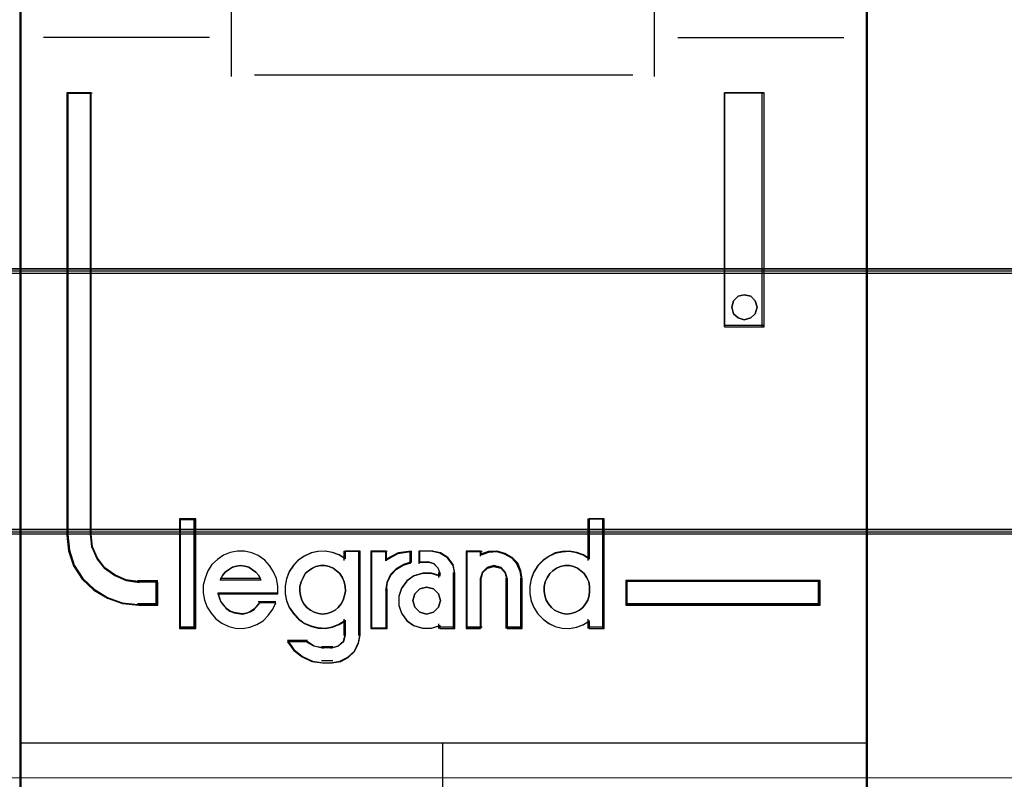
# Model space of a CAD drawing. Header units: millimetres. Extents: x -1290 to 1795, y -4192 to -1311.
# Tile 442 of 656: x 1434.37 to 1438.55, y -3629.4 to -3626.18. Entities that reach past the tile are written whole.
import ezdxf

# ---------------------------------------------------------------- set-up
doc = ezdxf.new("R2010")
doc.units = ezdxf.units.MM
doc.layers.add('30', color=7, linetype='Continuous')
doc.layers.add('45', color=7, linetype='Continuous')
doc.layers.add('Aparatura', color=7, linetype='Continuous', lineweight=13)

# ---------------------------------------------------------------- blocks, each defined once
blk = doc.blocks.new('*U187')
at = {"layer": '30', "color": 7}
for points in [[(764.797637, -112.643451), (117.203183, -112.643451), (117.203183, -114.16314), (117.203183, -135.233417), (117.203183, -136.712033), (764.797637, -136.712033), (764.797637, -135.233417), (764.797637, -114.16314), (764.797637, -112.643451)], [(117.203183, -136.624061), (764.797637, -136.624061), (117.203183, -136.624061)], [(764.797637, -136.624061), (117.203183, -136.624061), (117.203183, -138.120672), (117.203183, -139.700428), (117.203183, -142.236353), (764.797637, -142.236353), (764.797637, -139.700428), (764.797637, -138.120672), (764.797637, -136.624061)], [(764.754661, -136.667149), (117.246158, -136.667149), (117.246158, -138.14078), (117.246158, -139.696279), (117.246158, -142.193264), (764.754661, -142.193264), (764.754661, -139.696279), (764.754661, -138.14078), (764.754661, -136.667149)], [(117.203183, -142.14838), (764.797637, -142.14838), (117.203183, -142.14838)]]:
    blk.add_lwpolyline(points, close=True, dxfattribs=at)
blk = doc.blocks.new('*U255')
at = {"layer": '45', "color": 7}
blk.add_lwpolyline([(189.638413, -83.671744), (207.639782, -83.671744), (207.639782, -83.671744), (207.639782, -166.633485), (207.639782, -166.633485), (189.638413, -166.633485), (189.638413, -166.633485), (189.638413, -83.671744), (189.638413, -83.671744)], close=True, dxfattribs=at)
blk = doc.blocks.new('*A256')
at = {"layer": '45', "color": 7}
for points in [[(225.616082, -83.838713), (207.639782, -83.838713), (207.639782, -165.563452), (225.616082, -165.563452), (225.616082, -83.838713)], [(225.598175, -83.856666), (207.659479, -83.856666), (207.659479, -165.545498), (225.598175, -165.545498), (225.598175, -83.856666)], [(210.563908, -143.913218), (210.563908, -143.424078), (210.161934, -143.424078), (209.890177, -143.385606), (209.65239, -143.281183), (209.44291, -143.132792), (209.278724, -142.929441), (209.171153, -142.687619), (209.142845, -142.423813), (209.142845, -133.047706), (208.638963, -133.047706), (208.638963, -142.423813), (208.672932, -142.759067), (208.780503, -143.077832), (208.961674, -143.358126), (209.210785, -143.588956), (209.499526, -143.764827), (209.816576, -143.874746), (210.161934, -143.913218), (210.563908, -143.913218)], [(222.586308, -133.047706), (222.586308, -138.010078), (223.42433, -138.010078), (223.42433, -133.047706), (222.586308, -133.047706)], [(223.238063, -137.460898), (223.273916, -137.590363), (223.238063, -137.731598), (223.142455, -137.81987), (223.005017, -137.861063), (222.873556, -137.81987), (222.777947, -137.731598), (222.742094, -137.590363), (222.777947, -137.460898), (222.873556, -137.360856), (223.005017, -137.331432), (223.142455, -137.360856), (223.238063, -137.460898)], [(211.351792, -144.388988), (211.351792, -142.09811), (211.043801, -142.09811), (211.043801, -144.388988), (211.351792, -144.388988)], [(224.616901, -143.388973), (220.494833, -143.388973), (220.494833, -143.913218), (224.616901, -143.913218), (224.616901, -143.388973)]]:
    blk.add_lwpolyline(points, close=True, dxfattribs=at)
at = {"layer": '45', "color": 139}
for points in [[(225.616082, -83.838713), (207.639782, -83.838713), (207.639782, -165.563452), (225.616082, -165.563452), (225.616082, -83.838713)], [(223.273916, -137.590363), (223.238063, -137.460898), (223.142455, -137.360856), (223.005017, -137.331432), (222.873556, -137.360856), (222.777947, -137.460898), (222.742094, -137.590363), (222.777947, -137.731598), (222.873556, -137.81987), (223.005017, -137.861063), (223.142455, -137.81987), (223.238063, -137.731598), (223.273916, -137.590363)], [(214.058844, -144.099935), (214.157053, -144.088568), (214.243707, -144.06015), (214.324585, -144.014681), (214.393909, -143.957844), (214.457455, -143.878273), (214.497894, -143.804386), (214.526779, -143.707764), (214.549887, -143.611142), (214.538333, -143.514519), (214.521002, -143.417897), (214.480563, -143.332643), (214.42857, -143.241704), (214.359247, -143.179184), (214.284146, -143.128031), (214.197492, -143.088246), (214.10506, -143.071195), (214.018406, -143.071195), (213.920197, -143.088246), (213.845097, -143.128031), (213.764219, -143.179184), (213.694896, -143.241704), (213.64868, -143.332643), (213.608241, -143.417897), (213.579356, -143.514519), (213.579356, -143.611142), (213.59091, -143.707764), (213.619795, -143.804386), (213.666011, -143.878273), (213.72378, -143.957844), (213.804658, -144.014681), (213.885535, -144.06015), (213.97219, -144.088568), (214.058844, -144.099935)], [(219.242276, -144.099935), (219.334958, -144.088568), (219.421847, -144.06015), (219.508737, -144.014681), (219.578248, -143.957844), (219.636175, -143.878273), (219.688308, -143.804386), (219.717272, -143.707764), (219.723064, -143.611142), (219.723064, -143.514519), (219.705686, -143.417897), (219.665138, -143.332643), (219.607212, -143.241704), (219.5377, -143.179184), (219.468188, -143.128031), (219.381299, -143.088246), (219.294409, -143.071195), (219.195935, -143.071195), (219.109045, -143.088246), (219.022156, -143.128031), (218.941059, -143.179184), (218.883132, -143.241704), (218.825206, -143.332643), (218.784658, -143.417897), (218.761487, -143.514519), (218.761487, -143.611142), (218.773072, -143.707764), (218.802036, -143.804386), (218.854169, -143.878273), (218.912096, -143.957844), (218.981607, -144.014681), (219.068497, -144.06015), (219.155386, -144.088568), (219.242276, -144.099935)], [(216.558992, -143.812678), (216.517423, -143.67198), (216.410533, -143.566457), (216.268012, -143.525421), (216.125491, -143.566457), (216.0186, -143.67198), (215.977032, -143.812678), (216.0186, -143.953376), (216.125491, -144.058899), (216.268012, -144.099935), (216.410533, -144.058899), (216.517423, -143.953376), (216.558992, -143.812678)]]:
    blk.add_lwpolyline(points, close=True, dxfattribs=at)
for points in [[(212.125351, -131.081788), (212.125351, -132.702997)], [(221.092909, -131.081788), (221.092909, -132.702997)], [(211.663365, -131.880722), (208.139372, -131.880722)], [(221.592499, -131.880722), (225.116491, -131.880722)], [(212.617779, -132.665294), (220.638085, -132.665294)], [(208.638963, -133.047706), (208.638963, -142.430252)], [(208.638963, -133.047706), (209.172575, -133.047706)], [(209.133181, -133.047706), (209.133181, -142.430252)], [(222.586308, -138.010078), (222.586308, -133.047706)], [(222.586308, -133.047706), (223.42433, -133.047706)], [(223.384936, -138.010078), (223.384936, -133.047706)], [(222.586308, -137.972375), (223.42433, -137.972375)], [(211.025894, -142.078361), (211.025894, -144.406942)], [(211.025894, -142.078361), (211.369699, -142.078361)], [(211.330304, -142.078361), (211.330304, -144.406942)], [(219.68367, -142.078361), (219.68367, -142.959882)], [(219.68367, -142.078361), (220.032846, -142.078361)], [(219.995243, -142.078361), (219.995243, -144.406942)], [(208.638963, -142.390754), (208.673111, -142.733449), (208.781249, -143.05929), (208.963376, -143.345805), (209.2138, -143.581759), (209.504065, -143.761533), (209.822786, -143.873892), (210.169965, -143.913218)], [(209.133181, -142.390754), (209.161981, -142.663964), (209.271419, -142.914407), (209.438456, -143.125006), (209.651573, -143.278687), (209.89349, -143.386833), (210.169965, -143.426676)], [(213.111998, -143.666862), (213.111998, -143.504268), (213.08356, -143.341675), (213.020997, -143.201508), (212.935683, -143.066948), (212.833307, -142.954815), (212.696806, -142.859502), (212.560305, -142.803435), (212.40674, -142.764188), (212.253176, -142.764188), (212.099612, -142.792222), (211.957423, -142.848288), (211.832297, -142.943602), (211.712859, -143.050128), (211.627545, -143.184688), (211.57067, -143.336068), (211.530857, -143.487448), (211.530857, -143.650042), (211.559294, -143.801422), (211.61617, -143.952802), (211.695796, -144.081755), (211.798172, -144.199495), (211.923298, -144.294808), (212.071175, -144.362088), (212.213364, -144.395728), (212.366928, -144.406942), (212.520492, -144.378908), (212.668368, -144.322842), (212.799182, -144.238742), (212.907245, -144.132215), (213.003934, -143.997655), (213.072185, -143.857488)], [(214.549887, -142.926782), (214.412518, -142.842682), (214.269427, -142.792222), (214.120611, -142.764188), (213.966072, -142.775402), (213.82298, -142.803435), (213.674165, -142.870715), (213.548244, -142.954815), (213.445218, -143.066948), (213.353639, -143.201508), (213.296402, -143.352888), (213.267784, -143.504268), (213.267784, -143.666862), (213.296402, -143.818242), (213.353639, -143.958408), (213.445218, -144.092968), (213.548244, -144.205102), (213.674165, -144.300415), (213.82298, -144.362088), (213.966072, -144.395728), (214.120611, -144.406942), (214.269427, -144.378908), (214.412518, -144.322842), (214.549887, -144.238742)], [(214.510492, -142.764188), (214.510492, -142.959882)], [(214.510492, -142.764188), (214.859668, -142.764188)], [(214.822065, -142.764188), (214.822065, -144.554161)], [(215.083499, -142.764188), (215.083499, -144.406942)], [(215.083499, -142.764188), (215.432675, -142.764188)], [(215.948382, -142.764188), (215.655909, -142.811215), (215.393281, -142.97245)], [(215.393281, -142.764188), (215.393281, -142.97245)], [(215.908987, -142.764188), (215.908987, -143.031697)], [(216.104168, -142.764188), (216.104168, -143.031697)], [(216.397834, -142.764188), (216.104168, -142.764188)], [(216.868774, -143.256117), (216.826746, -143.066458), (216.712672, -142.906433), (216.550565, -142.805676), (216.35844, -142.764188)], [(217.103348, -142.764188), (217.103348, -144.406942)], [(217.103348, -142.764188), (217.441781, -142.764188)], [(218.295919, -143.376406), (218.266908, -143.201487), (218.197282, -143.032398), (218.081239, -142.904124), (217.924581, -142.816664), (217.756318, -142.764188), (217.570649, -142.77585), (217.402386, -142.834156)], [(217.402386, -142.764188), (217.402386, -142.868319)], [(219.723064, -142.926782), (219.597038, -142.842682), (219.453827, -142.792222), (219.299159, -142.764188), (219.144491, -142.775402), (218.995551, -142.803435), (218.863797, -142.870715), (218.737771, -142.954815), (218.628931, -143.066948), (218.543004, -143.201508), (218.485719, -143.352888), (218.457077, -143.504268), (218.457077, -143.666862), (218.485719, -143.818242), (218.543004, -143.958408), (218.628931, -144.092968), (218.737771, -144.205102), (218.863797, -144.300415), (218.995551, -144.362088), (219.144491, -144.395728), (219.299159, -144.406942), (219.453827, -144.378908), (219.597038, -144.322842), (219.723064, -144.238742)], [(215.948382, -142.993994), (215.775286, -143.046509), (215.626065, -143.134032), (215.50072, -143.2624), (215.423125, -143.431613), (215.393281, -143.600826)], [(216.104168, -142.993994), (216.326208, -142.993994)], [(216.558992, -143.256117), (216.513629, -143.128252), (216.416422, -143.02596), (216.286814, -142.993994)], [(212.752078, -143.376406), (212.705545, -143.282974), (212.647379, -143.208228), (212.57758, -143.158398), (212.496147, -143.102339), (212.408898, -143.083652), (212.321649, -143.071195), (212.234401, -143.083652), (212.152968, -143.102339), (212.065719, -143.158398), (211.99592, -143.208228), (211.937754, -143.282974), (211.885405, -143.376406)], [(216.558992, -143.285836), (216.373142, -143.229186), (216.187291, -143.229186), (215.995633, -143.285836), (215.850438, -143.39347), (215.734281, -143.546425), (215.676203, -143.716374), (215.676203, -143.908982), (215.734281, -144.078931), (215.850438, -144.237551), (215.995633, -144.33952), (216.187291, -144.39617), (216.373142, -144.39617), (216.558992, -144.33952)], [(216.519598, -143.218414), (216.519598, -143.322545)], [(216.83117, -143.218414), (216.83117, -144.406942)], [(217.984347, -143.376406), (217.942778, -143.220686), (217.847764, -143.114796), (217.693366, -143.071195), (217.550846, -143.114796), (217.443955, -143.220686), (217.402386, -143.376406)], [(210.132362, -143.388973), (210.563908, -143.388973)], [(210.526304, -143.388973), (210.526304, -143.913218)], [(210.526304, -143.388973), (210.526304, -143.913218)], [(211.885405, -143.338703), (212.752078, -143.338703)], [(217.402386, -143.338703), (217.402386, -144.406942)], [(217.946743, -143.338703), (217.946743, -144.406942)], [(218.256525, -143.338703), (218.256525, -144.406942)], [(220.494833, -143.388973), (224.616901, -143.388973)], [(220.494833, -143.388973), (220.494833, -143.913218)], [(224.579297, -143.913218), (224.579297, -143.388973)], [(211.840639, -143.64571), (213.111998, -143.64571)], [(211.840639, -143.64571), (211.869649, -143.735359), (211.89866, -143.825009), (211.956682, -143.908682), (212.014703, -143.980402), (212.095934, -144.040169), (212.182966, -144.070052), (212.269998, -144.087982), (212.362833, -144.099935), (212.449865, -144.082005), (212.525293, -144.052122), (212.606524, -143.998332), (212.67615, -143.926612), (212.734171, -143.848916)], [(215.083499, -144.406942), (215.432675, -144.406942), (215.432675, -143.563123)], [(212.696568, -143.832427), (213.072603, -143.832427)], [(210.132362, -143.875516), (210.563908, -143.875516)], [(220.494833, -143.875516), (224.616901, -143.875516)], [(214.510492, -144.204066), (214.510492, -144.554161)], [(219.68367, -144.204066), (219.68367, -144.406942)], [(211.025894, -144.369239), (211.369699, -144.369239)], [(216.519598, -144.302811), (216.519598, -144.406942)], [(216.519598, -144.369239), (216.868774, -144.369239)], [(217.103348, -144.369239), (217.441781, -144.369239)], [(217.946743, -144.369239), (218.295919, -144.369239)], [(219.68367, -144.369239), (220.032846, -144.369239)], [(213.317922, -144.652906), (213.452248, -144.849161), (213.633296, -144.997839), (213.849386, -145.09894), (214.077156, -145.128676)], [(213.317922, -144.652906), (213.738724, -144.652906)], [(213.70112, -144.652906), (213.879891, -144.773719), (214.077156, -144.823465)], [(214.238314, -145.128676), (214.427679, -145.099523), (214.593374, -145.012063), (214.735398, -144.883789), (214.824163, -144.703039), (214.859668, -144.516459)], [(214.238314, -144.823465), (214.384562, -144.779607), (214.505376, -144.673095), (214.549887, -144.516459)], [(214.039552, -144.783967), (214.277708, -144.783967)], [(214.277708, -145.090974), (214.039552, -145.090974)], [(207.639782, -146.827086), (225.616082, -146.827086)], [(216.603758, -146.827086), (216.603758, -154.05161)]]:
    blk.add_lwpolyline(points, dxfattribs=at)
at = {"layer": '45', "color": 1}
for points in [[(210.563908, -143.913218), (210.563908, -143.424078), (210.161934, -143.424078), (209.890177, -143.385606), (209.65239, -143.281183), (209.44291, -143.132792), (209.278724, -142.929441), (209.171153, -142.687619), (209.142845, -142.423813), (209.142845, -133.047706), (208.638963, -133.047706), (208.638963, -142.423813), (208.672932, -142.759067), (208.780503, -143.077832), (208.961674, -143.358126), (209.210785, -143.588956), (209.499526, -143.764827), (209.816576, -143.874746), (210.161934, -143.913218), (210.563908, -143.913218)], [(210.546001, -143.895265), (210.546001, -143.407741), (210.151506, -143.407741), (209.884805, -143.369396), (209.651442, -143.265318), (209.44586, -143.117417), (209.284728, -142.914739), (209.179159, -142.673716), (209.151377, -142.410781), (209.151377, -133.065659), (208.656869, -133.065659), (208.656869, -142.410781), (208.690207, -142.744927), (208.795776, -143.062639), (208.973577, -143.342007), (209.218052, -143.572074), (209.501422, -143.747364), (209.812573, -143.85692), (210.151506, -143.895265), (210.546001, -143.895265)], [(224.616901, -143.388973), (220.494833, -143.388973), (220.494833, -143.913218), (224.616901, -143.913218), (224.616901, -143.388973)]]:
    blk.add_lwpolyline(points, close=True, dxfattribs=at)
at = {"layer": '45', "color": 59}
for points in [[(222.586308, -133.047706), (222.586308, -138.010078), (223.42433, -138.010078), (223.42433, -133.047706), (222.586308, -133.047706)], [(223.238063, -137.460898), (223.273916, -137.590363), (223.238063, -137.731598), (223.142455, -137.81987), (223.005017, -137.861063), (222.873556, -137.81987), (222.777947, -137.731598), (222.742094, -137.590363), (222.777947, -137.460898), (222.873556, -137.360856), (223.005017, -137.331432), (223.142455, -137.360856), (223.238063, -137.460898)], [(211.369699, -144.406942), (211.369699, -142.078361), (211.025894, -142.078361), (211.025894, -144.406942), (211.369699, -144.406942)], [(218.457077, -143.510048), (218.457077, -143.671601), (218.485521, -143.822011), (218.542408, -143.96128), (218.627738, -144.094979), (218.735823, -144.206394), (218.860975, -144.301097), (218.991815, -144.362376), (219.139721, -144.3958), (219.293316, -144.406942), (219.44691, -144.379088), (219.589128, -144.32338), (219.714279, -144.239819), (219.714279, -144.406942), (220.032846, -144.406942), (220.032846, -142.078361), (219.714279, -142.078361), (219.714279, -142.936259), (219.589128, -142.852698), (219.44691, -142.802561), (219.293316, -142.774707), (219.139721, -142.785849), (218.991815, -142.813702), (218.860975, -142.880552), (218.735823, -142.964113), (218.627738, -143.075529), (218.542408, -143.209227), (218.485521, -143.359638), (218.457077, -143.510048)], [(211.530857, -143.650042), (211.559294, -143.801422), (211.61617, -143.952802), (211.695796, -144.081755), (211.798172, -144.199495), (211.923298, -144.294808), (212.071175, -144.362088), (212.213364, -144.395728), (212.366928, -144.406942), (212.520492, -144.378908), (212.668368, -144.322842), (212.799182, -144.238742), (212.907245, -144.132215), (213.003934, -143.997655), (213.072185, -143.857488), (212.725244, -143.857488), (212.668368, -143.930375), (212.600117, -143.997655), (212.520492, -144.048115), (212.446553, -144.076148), (212.36124, -144.092968), (212.270239, -144.081755), (212.184926, -144.064935), (212.099612, -144.036902), (212.019987, -143.980835), (211.963111, -143.913555), (211.906235, -143.835062), (211.877798, -143.750962), (211.84936, -143.666862), (213.111998, -143.666862), (213.111998, -143.504268), (213.08356, -143.341675), (213.020997, -143.201508), (212.935683, -143.066948), (212.833307, -142.954815), (212.696806, -142.859502), (212.560305, -142.803435), (212.40674, -142.764188), (212.253176, -142.764188), (212.099612, -142.792222), (211.957423, -142.848288), (211.832297, -142.943602), (211.712859, -143.050128), (211.627545, -143.184688), (211.57067, -143.336068), (211.530857, -143.487448), (211.530857, -143.650042)], [(213.353063, -143.198141), (213.29621, -143.348356), (213.267784, -143.49857), (213.267784, -143.659912), (213.29621, -143.810126), (213.353063, -143.949214), (213.444028, -144.082738), (213.546364, -144.194008), (213.67144, -144.288588), (213.819258, -144.349786), (213.961391, -144.383167), (214.114894, -144.394294), (214.262712, -144.366477), (214.404844, -144.310842), (214.541292, -144.227389), (214.541292, -144.544509), (214.501494, -144.683596), (214.393474, -144.778176), (214.262712, -144.81712), (214.058041, -144.81712), (213.876111, -144.778176), (213.711237, -144.683596), (213.318951, -144.683596), (213.449713, -144.867192), (213.625958, -145.006279), (213.836314, -145.100859), (214.058041, -145.128676), (214.262712, -145.128676), (214.444641, -145.100859), (214.60383, -145.017406), (214.740277, -144.895009), (214.825557, -144.722541), (214.859668, -144.544509), (214.859668, -142.764188), (214.541292, -142.764188), (214.541292, -142.92553), (214.404844, -142.842077), (214.262712, -142.792006), (214.114894, -142.764188), (213.961391, -142.775315), (213.819258, -142.803133), (213.67144, -142.869895), (213.546364, -142.953347), (213.444028, -143.064617), (213.353063, -143.198141)], [(215.083499, -142.764188), (215.083499, -144.406942), (215.408556, -144.406942), (215.408556, -143.582762), (215.437579, -143.420168), (215.513038, -143.257575), (215.634934, -143.134228), (215.780049, -143.050128), (215.948382, -142.999668), (215.948382, -142.764188), (215.663957, -142.803435), (215.408556, -142.937995), (215.408556, -142.764188), (215.083499, -142.764188)], [(215.101406, -142.782142), (215.101406, -144.388988), (215.413002, -144.388988), (215.413002, -143.582823), (215.440823, -143.423784), (215.513158, -143.264744), (215.630007, -143.144094), (215.769113, -143.061832), (215.930475, -143.012475), (215.930475, -142.782142), (215.657828, -142.820531), (215.413002, -142.95215), (215.413002, -142.782142), (215.101406, -142.782142)], [(215.733538, -143.554728), (215.676203, -143.722928), (215.676203, -143.913555), (215.733538, -144.081755), (215.848209, -144.238742), (215.991546, -144.339662), (216.180752, -144.395728), (216.364225, -144.395728), (216.547697, -144.339662), (216.547697, -144.406942), (216.868774, -144.406942), (216.868774, -143.229542), (216.828639, -143.050128), (216.719702, -142.898748), (216.564898, -142.803435), (216.381425, -142.764188), (216.117684, -142.764188), (216.117684, -142.999668), (216.30689, -142.999668), (216.42156, -143.027702), (216.507563, -143.117408), (216.547697, -143.229542), (216.547697, -143.296822), (216.364225, -143.240755), (216.180752, -143.240755), (215.991546, -143.296822), (215.848209, -143.403348), (215.733538, -143.554728)], [(217.103348, -142.764188), (217.103348, -144.406942), (217.412958, -144.406942), (217.412958, -143.352888), (217.453093, -143.212722), (217.556296, -143.117408), (217.6939, -143.078162), (217.842972, -143.117408), (217.934708, -143.212722), (217.974842, -143.352888), (217.974842, -144.406942), (218.295919, -144.406942), (218.295919, -143.352888), (218.267251, -143.184688), (218.198449, -143.022095), (218.083779, -142.898748), (217.928974, -142.814648), (217.762702, -142.764188), (217.57923, -142.775402), (217.412958, -142.831468), (217.412958, -142.764188), (217.103348, -142.764188)], [(217.121255, -142.782142), (217.121255, -144.388988), (217.421567, -144.388988), (217.421567, -143.357974), (217.460496, -143.220871), (217.5606, -143.127641), (217.694072, -143.089253), (217.838667, -143.127641), (217.927648, -143.220871), (217.966578, -143.357974), (217.966578, -144.388988), (218.278013, -144.388988), (218.278013, -143.357974), (218.250206, -143.193451), (218.18347, -143.034411), (218.072243, -142.913761), (217.922087, -142.831499), (217.760808, -142.782142), (217.582846, -142.79311), (217.421567, -142.847951), (217.421567, -142.782142), (217.121255, -142.782142)], [(212.705545, -143.282974), (212.752078, -143.376406), (211.885405, -143.376406), (211.937754, -143.282974), (211.99592, -143.208228), (212.065719, -143.158398), (212.152968, -143.102339), (212.234401, -143.083652), (212.321649, -143.071195), (212.408898, -143.083652), (212.496147, -143.102339), (212.57758, -143.158398), (212.647379, -143.208228), (212.705545, -143.282974)], [(212.752078, -143.376406), (211.885405, -143.376406), (211.937754, -143.282974), (211.99592, -143.208228), (212.065719, -143.158398), (212.152968, -143.102339), (212.234401, -143.083652), (212.321649, -143.071195), (212.408898, -143.083652), (212.496147, -143.102339), (212.57758, -143.158398), (212.647379, -143.208228), (212.705545, -143.282974), (212.752078, -143.376406)], [(214.457455, -143.878273), (214.393909, -143.957844), (214.324585, -144.014681), (214.243707, -144.06015), (214.157053, -144.088568), (214.058844, -144.099935), (213.97219, -144.088568), (213.885535, -144.06015), (213.804658, -144.014681), (213.72378, -143.957844), (213.666011, -143.878273), (213.619795, -143.804386), (213.59091, -143.707764), (213.579356, -143.611142), (213.579356, -143.514519), (213.608241, -143.417897), (213.64868, -143.332643), (213.694896, -143.241704), (213.764219, -143.179184), (213.845097, -143.128031), (213.920197, -143.088246), (214.018406, -143.071195), (214.10506, -143.071195), (214.197492, -143.088246), (214.284146, -143.128031), (214.359247, -143.179184), (214.42857, -143.241704), (214.480563, -143.332643), (214.521002, -143.417897), (214.538333, -143.514519), (214.549887, -143.611142), (214.526779, -143.707764), (214.497894, -143.804386), (214.457455, -143.878273)], [(213.64868, -143.332643), (213.694896, -143.241704), (213.764219, -143.179184), (213.845097, -143.128031), (213.920197, -143.088246), (214.018406, -143.071195), (214.10506, -143.071195), (214.197492, -143.088246), (214.284146, -143.128031), (214.359247, -143.179184), (214.42857, -143.241704), (214.480563, -143.332643), (214.521002, -143.417897), (214.538333, -143.514519), (214.549887, -143.611142), (214.526779, -143.707764), (214.497894, -143.804386), (214.457455, -143.878273), (214.393909, -143.957844), (214.324585, -144.014681), (214.243707, -144.06015), (214.157053, -144.088568), (214.058844, -144.099935), (213.97219, -144.088568), (213.885535, -144.06015), (213.804658, -144.014681), (213.72378, -143.957844), (213.666011, -143.878273), (213.619795, -143.804386), (213.59091, -143.707764), (213.579356, -143.611142), (213.579356, -143.514519), (213.608241, -143.417897), (213.64868, -143.332643)], [(219.381299, -143.088246), (219.468188, -143.128031), (219.5377, -143.179184), (219.607212, -143.241704), (219.665138, -143.332643), (219.705686, -143.417897), (219.723064, -143.514519), (219.723064, -143.611142), (219.717272, -143.707764), (219.688308, -143.804386), (219.636175, -143.878273), (219.578248, -143.957844), (219.508737, -144.014681), (219.421847, -144.06015), (219.334958, -144.088568), (219.242276, -144.099935), (219.155386, -144.088568), (219.068497, -144.06015), (218.981607, -144.014681), (218.912096, -143.957844), (218.854169, -143.878273), (218.802036, -143.804386), (218.773072, -143.707764), (218.761487, -143.611142), (218.761487, -143.514519), (218.784658, -143.417897), (218.825206, -143.332643), (218.883132, -143.241704), (218.941059, -143.179184), (219.022156, -143.128031), (219.109045, -143.088246), (219.195935, -143.071195), (219.294409, -143.071195), (219.381299, -143.088246)], [(218.784658, -143.417897), (218.825206, -143.332643), (218.883132, -143.241704), (218.941059, -143.179184), (219.022156, -143.128031), (219.109045, -143.088246), (219.195935, -143.071195), (219.294409, -143.071195), (219.381299, -143.088246), (219.468188, -143.128031), (219.5377, -143.179184), (219.607212, -143.241704), (219.665138, -143.332643), (219.705686, -143.417897), (219.723064, -143.514519), (219.723064, -143.611142), (219.717272, -143.707764), (219.688308, -143.804386), (219.636175, -143.878273), (219.578248, -143.957844), (219.508737, -144.014681), (219.421847, -144.06015), (219.334958, -144.088568), (219.242276, -144.099935), (219.155386, -144.088568), (219.068497, -144.06015), (218.981607, -144.014681), (218.912096, -143.957844), (218.854169, -143.878273), (218.802036, -143.804386), (218.773072, -143.707764), (218.761487, -143.611142), (218.761487, -143.514519), (218.784658, -143.417897)], [(224.598995, -143.406927), (220.512739, -143.406927), (220.512739, -143.895265), (224.598995, -143.895265), (224.598995, -143.406927)], [(216.517423, -143.67198), (216.558992, -143.812678), (216.517423, -143.953376), (216.410533, -144.058899), (216.268012, -144.099935), (216.125491, -144.058899), (216.0186, -143.953376), (215.977032, -143.812678), (216.0186, -143.67198), (216.125491, -143.566457), (216.268012, -143.525421), (216.410533, -143.566457), (216.517423, -143.67198)], [(215.977032, -143.812678), (216.0186, -143.67198), (216.125491, -143.566457), (216.268012, -143.525421), (216.410533, -143.566457), (216.517423, -143.67198), (216.558992, -143.812678), (216.517423, -143.953376), (216.410533, -144.058899), (216.268012, -144.099935), (216.125491, -144.058899), (216.0186, -143.953376), (215.977032, -143.812678)]]:
    blk.add_lwpolyline(points, close=True, dxfattribs=at)

msp = doc.modelspace()

# ---------------------------------------------------------------- linework, layer by layer
at = {"layer": 'Aparatura', "color": 7, "lineweight": 13}
msp.add_lwpolyline([(1542.0388, -3629.392), (1412.53, -3629.392), (1412.53, -3620.4181), (1542.0388, -3620.4181), (1542.0388, -3629.392)], close=True, dxfattribs=at)
msp.add_lwpolyline([(1412.53, -3629.3916), (1542.0388, -3629.3916)], dxfattribs=at)

# ---------------------------------------------------------------- block references
at = {"layer": 'Aparatura', "color": 7, "lineweight": 13, "xscale": 0.2, "yscale": 0.2, "zscale": 0.2}
for name, p in [('*U255', (1392.845, -3599.8783)), ('*A256', (1392.845, -3599.8783)), ('*U187', (1388.9844, -3599.9102))]:
    msp.add_blockref(name, p, dxfattribs=at)

doc.saveas('drawing.dxf')
